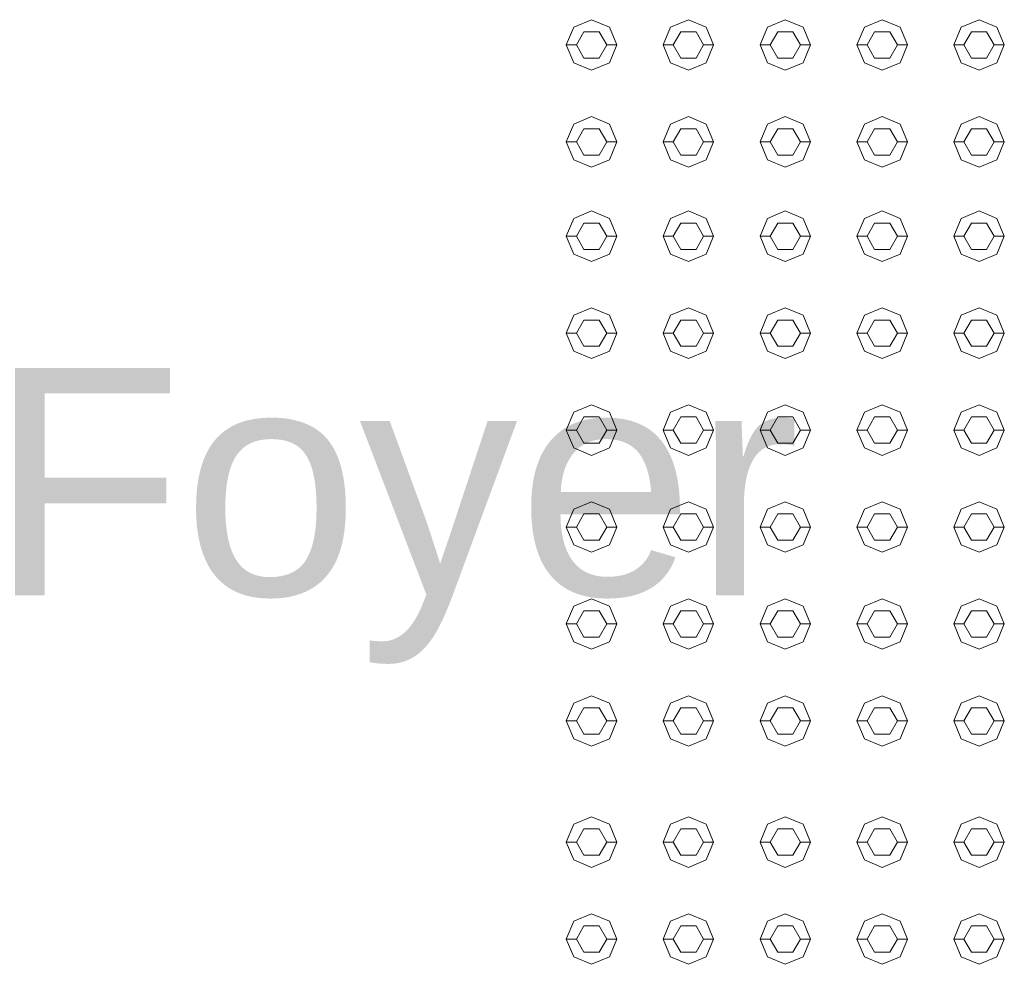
# Model space of a CAD drawing. Header units: millimetres. Extents: x -261 to 187, y -214 to 106.
# Tile 605 of 656: x -215.549 to -215.06, y 11.765 to 12.234. Entities that reach past the tile are written whole.
import ezdxf

# ---------------------------------------------------------------- set-up
doc = ezdxf.new("R2010")
doc.units = ezdxf.units.MM
doc.header["$LTSCALE"] = 0.005
doc.header["$MEASUREMENT"] = 0
doc.linetypes.add('NULL', pattern=[0])
doc.layers.add('Ambiente-Textos', color=9, linetype='Continuous', lineweight=5)
doc.layers.add('IFC-Elemento construtivo genérico-Contorno', color=9, linetype='Continuous', lineweight=5)
doc.styles.add('Arial', font='arial.ttf')

msp = doc.modelspace()

# ---------------------------------------------------------------- linework, layer by layer
at = {"layer": 'IFC-Elemento construtivo genérico-Contorno', "lineweight": 5}
for p, q in [((-215.27729, 12.22106), (-215.27362, 12.22991)), ((-215.27362, 12.22991), (-215.26476, 12.23358)), ((-215.26476, 12.23358), (-215.25591, 12.22991)), ((-215.25591, 12.22991), (-215.25224, 12.22106)), ((-215.22919, 12.22106), (-215.22553, 12.22991)), ((-215.22553, 12.22991), (-215.21667, 12.23358)), ((-215.21667, 12.23358), (-215.20782, 12.22991)), ((-215.20782, 12.22991), (-215.20415, 12.22106)), ((-215.1811, 12.22106), (-215.17744, 12.22991)), ((-215.17744, 12.22991), (-215.16858, 12.23358)), ((-215.16858, 12.23358), (-215.15972, 12.22991)), ((-215.15972, 12.22991), (-215.15606, 12.22106)), ((-215.13301, 12.22106), (-215.12934, 12.22991)), ((-215.12934, 12.22991), (-215.12049, 12.23358)), ((-215.12049, 12.23358), (-215.11163, 12.22991)), ((-215.11163, 12.22991), (-215.10796, 12.22106)), ((-215.08492, 12.22106), (-215.08125, 12.22991)), ((-215.08125, 12.22991), (-215.0724, 12.23358)), ((-215.0724, 12.23358), (-215.06354, 12.22991)), ((-215.06354, 12.22991), (-215.05987, 12.22106)), ((-215.27228, 12.22106), (-215.26852, 12.22757)), ((-215.26852, 12.22757), (-215.26101, 12.22757)), ((-215.26101, 12.22757), (-215.25725, 12.22106)), ((-215.22418, 12.22106), (-215.22043, 12.22757)), ((-215.22043, 12.22757), (-215.21291, 12.22757)), ((-215.21291, 12.22757), (-215.20916, 12.22106)), ((-215.17609, 12.22106), (-215.17234, 12.22757)), ((-215.17234, 12.22757), (-215.16482, 12.22757)), ((-215.16482, 12.22757), (-215.16107, 12.22106)), ((-215.128, 12.22106), (-215.12425, 12.22757)), ((-215.12425, 12.22757), (-215.11673, 12.22757)), ((-215.11673, 12.22757), (-215.11297, 12.22106)), ((-215.07991, 12.22106), (-215.07615, 12.22757)), ((-215.07615, 12.22757), (-215.06864, 12.22757)), ((-215.06864, 12.22757), (-215.06488, 12.22106)), ((-215.27729, 12.22106), (-215.27228, 12.22106)), ((-215.27729, 12.22106), (-215.27362, 12.2122)), ((-215.27228, 12.22106), (-215.26852, 12.21455)), ((-215.26101, 12.21455), (-215.25725, 12.22106)), ((-215.25725, 12.22106), (-215.25224, 12.22106)), ((-215.25591, 12.2122), (-215.25224, 12.22106)), ((-215.22919, 12.22106), (-215.22418, 12.22106)), ((-215.22919, 12.22106), (-215.22553, 12.2122)), ((-215.22418, 12.22106), (-215.22043, 12.21455)), ((-215.21291, 12.21455), (-215.20916, 12.22106)), ((-215.20916, 12.22106), (-215.20415, 12.22106)), ((-215.20782, 12.2122), (-215.20415, 12.22106)), ((-215.1811, 12.22106), (-215.17609, 12.22106)), ((-215.1811, 12.22106), (-215.17744, 12.2122)), ((-215.17609, 12.22106), (-215.17234, 12.21455)), ((-215.16482, 12.21455), (-215.16107, 12.22106)), ((-215.16107, 12.22106), (-215.15606, 12.22106)), ((-215.15972, 12.2122), (-215.15606, 12.22106)), ((-215.13301, 12.22106), (-215.128, 12.22106)), ((-215.13301, 12.22106), (-215.12934, 12.2122)), ((-215.128, 12.22106), (-215.12425, 12.21455)), ((-215.11673, 12.21455), (-215.11297, 12.22106)), ((-215.11297, 12.22106), (-215.10796, 12.22106)), ((-215.11163, 12.2122), (-215.10796, 12.22106)), ((-215.08492, 12.22106), (-215.07991, 12.22106)), ((-215.08492, 12.22106), (-215.08125, 12.2122)), ((-215.07991, 12.22106), (-215.07615, 12.21455)), ((-215.06864, 12.21455), (-215.06488, 12.22106)), ((-215.06488, 12.22106), (-215.05987, 12.22106)), ((-215.06354, 12.2122), (-215.05987, 12.22106)), ((-215.26852, 12.21455), (-215.26101, 12.21455)), ((-215.22043, 12.21455), (-215.21291, 12.21455)), ((-215.17234, 12.21455), (-215.16482, 12.21455)), ((-215.12425, 12.21455), (-215.11673, 12.21455)), ((-215.07615, 12.21455), (-215.06864, 12.21455)), ((-215.27362, 12.2122), (-215.26476, 12.20854)), ((-215.26476, 12.20854), (-215.25591, 12.2122)), ((-215.22553, 12.2122), (-215.21667, 12.20854)), ((-215.21667, 12.20854), (-215.20782, 12.2122)), ((-215.17744, 12.2122), (-215.16858, 12.20854)), ((-215.16858, 12.20854), (-215.15972, 12.2122)), ((-215.12934, 12.2122), (-215.12049, 12.20854)), ((-215.12049, 12.20854), (-215.11163, 12.2122)), ((-215.08125, 12.2122), (-215.0724, 12.20854)), ((-215.0724, 12.20854), (-215.06354, 12.2122)), ((-215.27362, 12.18182), (-215.26476, 12.18549)), ((-215.26476, 12.18549), (-215.25591, 12.18182)), ((-215.22553, 12.18182), (-215.21667, 12.18549)), ((-215.21667, 12.18549), (-215.20782, 12.18182)), ((-215.17744, 12.18182), (-215.16858, 12.18549)), ((-215.16858, 12.18549), (-215.15972, 12.18182)), ((-215.12934, 12.18182), (-215.12049, 12.18549)), ((-215.12049, 12.18549), (-215.11163, 12.18182)), ((-215.08125, 12.18182), (-215.0724, 12.18549)), ((-215.0724, 12.18549), (-215.06354, 12.18182)), ((-215.27729, 12.17297), (-215.27362, 12.18182)), ((-215.25591, 12.18182), (-215.25224, 12.17297)), ((-215.22919, 12.17297), (-215.22553, 12.18182)), ((-215.20782, 12.18182), (-215.20415, 12.17297)), ((-215.1811, 12.17297), (-215.17744, 12.18182)), ((-215.15972, 12.18182), (-215.15606, 12.17297)), ((-215.13301, 12.17297), (-215.12934, 12.18182)), ((-215.11163, 12.18182), (-215.10796, 12.17297)), ((-215.08492, 12.17297), (-215.08125, 12.18182)), ((-215.06354, 12.18182), (-215.05987, 12.17297)), ((-215.27228, 12.17297), (-215.26852, 12.17947)), ((-215.26852, 12.17947), (-215.26101, 12.17947)), ((-215.26101, 12.17947), (-215.25725, 12.17297)), ((-215.22418, 12.17297), (-215.22043, 12.17947)), ((-215.22043, 12.17947), (-215.21291, 12.17947)), ((-215.21291, 12.17947), (-215.20916, 12.17297)), ((-215.17609, 12.17297), (-215.17234, 12.17947)), ((-215.17234, 12.17947), (-215.16482, 12.17947)), ((-215.16482, 12.17947), (-215.16107, 12.17297)), ((-215.128, 12.17297), (-215.12425, 12.17947)), ((-215.12425, 12.17947), (-215.11673, 12.17947)), ((-215.11673, 12.17947), (-215.11297, 12.17297)), ((-215.07991, 12.17297), (-215.07615, 12.17947)), ((-215.07615, 12.17947), (-215.06864, 12.17947)), ((-215.06864, 12.17947), (-215.06488, 12.17297)), ((-215.27729, 12.17297), (-215.27228, 12.17297)), ((-215.27729, 12.17297), (-215.27362, 12.16411)), ((-215.27228, 12.17297), (-215.26852, 12.16646)), ((-215.26101, 12.16646), (-215.25725, 12.17297)), ((-215.25725, 12.17297), (-215.25224, 12.17297)), ((-215.25591, 12.16411), (-215.25224, 12.17297)), ((-215.22919, 12.17297), (-215.22418, 12.17297)), ((-215.22919, 12.17297), (-215.22553, 12.16411)), ((-215.22418, 12.17297), (-215.22043, 12.16646)), ((-215.21291, 12.16646), (-215.20916, 12.17297)), ((-215.20916, 12.17297), (-215.20415, 12.17297)), ((-215.20782, 12.16411), (-215.20415, 12.17297)), ((-215.1811, 12.17297), (-215.17609, 12.17297)), ((-215.1811, 12.17297), (-215.17744, 12.16411)), ((-215.17609, 12.17297), (-215.17234, 12.16646)), ((-215.16482, 12.16646), (-215.16107, 12.17297)), ((-215.16107, 12.17297), (-215.15606, 12.17297)), ((-215.15972, 12.16411), (-215.15606, 12.17297)), ((-215.13301, 12.17297), (-215.128, 12.17297)), ((-215.13301, 12.17297), (-215.12934, 12.16411)), ((-215.128, 12.17297), (-215.12425, 12.16646)), ((-215.11673, 12.16646), (-215.11297, 12.17297)), ((-215.11297, 12.17297), (-215.10796, 12.17297)), ((-215.11163, 12.16411), (-215.10796, 12.17297)), ((-215.08492, 12.17297), (-215.07991, 12.17297)), ((-215.08492, 12.17297), (-215.08125, 12.16411)), ((-215.07991, 12.17297), (-215.07615, 12.16646)), ((-215.06864, 12.16646), (-215.06488, 12.17297)), ((-215.06488, 12.17297), (-215.05987, 12.17297)), ((-215.06354, 12.16411), (-215.05987, 12.17297)), ((-215.26852, 12.16646), (-215.26101, 12.16646)), ((-215.22043, 12.16646), (-215.21291, 12.16646)), ((-215.17234, 12.16646), (-215.16482, 12.16646)), ((-215.12425, 12.16646), (-215.11673, 12.16646)), ((-215.07615, 12.16646), (-215.06864, 12.16646)), ((-215.27362, 12.16411), (-215.26476, 12.16044)), ((-215.26476, 12.16044), (-215.25591, 12.16411)), ((-215.22553, 12.16411), (-215.21667, 12.16044)), ((-215.21667, 12.16044), (-215.20782, 12.16411)), ((-215.17744, 12.16411), (-215.16858, 12.16044)), ((-215.16858, 12.16044), (-215.15972, 12.16411)), ((-215.12934, 12.16411), (-215.12049, 12.16044)), ((-215.12049, 12.16044), (-215.11163, 12.16411)), ((-215.08125, 12.16411), (-215.0724, 12.16044)), ((-215.0724, 12.16044), (-215.06354, 12.16411)), ((-215.27362, 12.13502), (-215.26476, 12.13869)), ((-215.26476, 12.13869), (-215.25591, 12.13502)), ((-215.22553, 12.13502), (-215.21667, 12.13869)), ((-215.21667, 12.13869), (-215.20782, 12.13502)), ((-215.17744, 12.13502), (-215.16858, 12.13869)), ((-215.16858, 12.13869), (-215.15972, 12.13502)), ((-215.12934, 12.13502), (-215.12049, 12.13869)), ((-215.12049, 12.13869), (-215.11163, 12.13502)), ((-215.08125, 12.13502), (-215.0724, 12.13869)), ((-215.0724, 12.13869), (-215.06354, 12.13502)), ((-215.27729, 12.12617), (-215.27362, 12.13502)), ((-215.27228, 12.12617), (-215.26852, 12.13267)), ((-215.26852, 12.13267), (-215.26101, 12.13267)), ((-215.26101, 12.13267), (-215.25725, 12.12617)), ((-215.25591, 12.13502), (-215.25224, 12.12617)), ((-215.22919, 12.12617), (-215.22553, 12.13502)), ((-215.22418, 12.12617), (-215.22043, 12.13267)), ((-215.22043, 12.13267), (-215.21291, 12.13267)), ((-215.21291, 12.13267), (-215.20916, 12.12617)), ((-215.20782, 12.13502), (-215.20415, 12.12617)), ((-215.1811, 12.12617), (-215.17744, 12.13502)), ((-215.17609, 12.12617), (-215.17234, 12.13267)), ((-215.17234, 12.13267), (-215.16482, 12.13267)), ((-215.16482, 12.13267), (-215.16107, 12.12617)), ((-215.15972, 12.13502), (-215.15606, 12.12617)), ((-215.13301, 12.12617), (-215.12934, 12.13502)), ((-215.128, 12.12617), (-215.12425, 12.13267)), ((-215.12425, 12.13267), (-215.11673, 12.13267)), ((-215.11673, 12.13267), (-215.11297, 12.12617)), ((-215.11163, 12.13502), (-215.10796, 12.12617)), ((-215.08492, 12.12617), (-215.08125, 12.13502)), ((-215.07991, 12.12617), (-215.07615, 12.13267)), ((-215.07615, 12.13267), (-215.06864, 12.13267)), ((-215.06864, 12.13267), (-215.06488, 12.12617)), ((-215.06354, 12.13502), (-215.05987, 12.12617)), ((-215.27729, 12.12617), (-215.27228, 12.12617)), ((-215.27729, 12.12617), (-215.27362, 12.11731)), ((-215.27228, 12.12617), (-215.26852, 12.11966)), ((-215.26101, 12.11966), (-215.25725, 12.12617)), ((-215.25725, 12.12617), (-215.25224, 12.12617)), ((-215.25591, 12.11731), (-215.25224, 12.12617)), ((-215.22919, 12.12617), (-215.22418, 12.12617)), ((-215.22919, 12.12617), (-215.22553, 12.11731)), ((-215.22418, 12.12617), (-215.22043, 12.11966)), ((-215.21291, 12.11966), (-215.20916, 12.12617)), ((-215.20916, 12.12617), (-215.20415, 12.12617)), ((-215.20782, 12.11731), (-215.20415, 12.12617)), ((-215.1811, 12.12617), (-215.17609, 12.12617)), ((-215.1811, 12.12617), (-215.17744, 12.11731)), ((-215.17609, 12.12617), (-215.17234, 12.11966)), ((-215.16482, 12.11966), (-215.16107, 12.12617)), ((-215.16107, 12.12617), (-215.15606, 12.12617)), ((-215.15972, 12.11731), (-215.15606, 12.12617)), ((-215.13301, 12.12617), (-215.128, 12.12617)), ((-215.13301, 12.12617), (-215.12934, 12.11731)), ((-215.128, 12.12617), (-215.12425, 12.11966)), ((-215.11673, 12.11966), (-215.11297, 12.12617)), ((-215.11297, 12.12617), (-215.10796, 12.12617)), ((-215.11163, 12.11731), (-215.10796, 12.12617)), ((-215.08492, 12.12617), (-215.07991, 12.12617)), ((-215.08492, 12.12617), (-215.08125, 12.11731)), ((-215.07991, 12.12617), (-215.07615, 12.11966)), ((-215.06864, 12.11966), (-215.06488, 12.12617)), ((-215.06488, 12.12617), (-215.05987, 12.12617)), ((-215.06354, 12.11731), (-215.05987, 12.12617)), ((-215.27362, 12.11731), (-215.26476, 12.11364)), ((-215.26852, 12.11966), (-215.26101, 12.11966)), ((-215.26476, 12.11364), (-215.25591, 12.11731)), ((-215.22553, 12.11731), (-215.21667, 12.11364)), ((-215.22043, 12.11966), (-215.21291, 12.11966)), ((-215.21667, 12.11364), (-215.20782, 12.11731)), ((-215.17744, 12.11731), (-215.16858, 12.11364)), ((-215.17234, 12.11966), (-215.16482, 12.11966)), ((-215.16858, 12.11364), (-215.15972, 12.11731)), ((-215.12934, 12.11731), (-215.12049, 12.11364)), ((-215.12425, 12.11966), (-215.11673, 12.11966)), ((-215.12049, 12.11364), (-215.11163, 12.11731)), ((-215.08125, 12.11731), (-215.0724, 12.11364)), ((-215.07615, 12.11966), (-215.06864, 12.11966)), ((-215.0724, 12.11364), (-215.06354, 12.11731)), ((-215.27362, 12.08693), (-215.26476, 12.0906)), ((-215.26476, 12.0906), (-215.25591, 12.08693)), ((-215.22553, 12.08693), (-215.21667, 12.0906)), ((-215.21667, 12.0906), (-215.20782, 12.08693)), ((-215.17744, 12.08693), (-215.16858, 12.0906)), ((-215.16858, 12.0906), (-215.15972, 12.08693)), ((-215.12934, 12.08693), (-215.12049, 12.0906)), ((-215.12049, 12.0906), (-215.11163, 12.08693)), ((-215.08125, 12.08693), (-215.0724, 12.0906)), ((-215.0724, 12.0906), (-215.06354, 12.08693)), ((-215.27729, 12.07808), (-215.27362, 12.08693)), ((-215.27228, 12.07808), (-215.26852, 12.08458)), ((-215.26852, 12.08458), (-215.26101, 12.08458)), ((-215.26101, 12.08458), (-215.25725, 12.07808)), ((-215.25591, 12.08693), (-215.25224, 12.07808)), ((-215.22919, 12.07808), (-215.22553, 12.08693)), ((-215.22418, 12.07808), (-215.22043, 12.08458)), ((-215.22043, 12.08458), (-215.21291, 12.08458)), ((-215.21291, 12.08458), (-215.20916, 12.07808)), ((-215.20782, 12.08693), (-215.20415, 12.07808)), ((-215.1811, 12.07808), (-215.17744, 12.08693)), ((-215.17609, 12.07808), (-215.17234, 12.08458)), ((-215.17234, 12.08458), (-215.16482, 12.08458)), ((-215.16482, 12.08458), (-215.16107, 12.07808)), ((-215.15972, 12.08693), (-215.15606, 12.07808)), ((-215.13301, 12.07808), (-215.12934, 12.08693)), ((-215.128, 12.07808), (-215.12425, 12.08458)), ((-215.12425, 12.08458), (-215.11673, 12.08458)), ((-215.11673, 12.08458), (-215.11297, 12.07808)), ((-215.11163, 12.08693), (-215.10796, 12.07808)), ((-215.08492, 12.07808), (-215.08125, 12.08693)), ((-215.07991, 12.07808), (-215.07615, 12.08458)), ((-215.07615, 12.08458), (-215.06864, 12.08458)), ((-215.06864, 12.08458), (-215.06488, 12.07808)), ((-215.06354, 12.08693), (-215.05987, 12.07808)), ((-215.27729, 12.07808), (-215.27228, 12.07808)), ((-215.27729, 12.07808), (-215.27362, 12.06922)), ((-215.27228, 12.07808), (-215.26852, 12.07157)), ((-215.26101, 12.07157), (-215.25725, 12.07808)), ((-215.25725, 12.07808), (-215.25224, 12.07808)), ((-215.25591, 12.06922), (-215.25224, 12.07808)), ((-215.22919, 12.07808), (-215.22418, 12.07808)), ((-215.22919, 12.07808), (-215.22553, 12.06922)), ((-215.22418, 12.07808), (-215.22043, 12.07157)), ((-215.21291, 12.07157), (-215.20916, 12.07808)), ((-215.20916, 12.07808), (-215.20415, 12.07808)), ((-215.20782, 12.06922), (-215.20415, 12.07808)), ((-215.1811, 12.07808), (-215.17609, 12.07808)), ((-215.1811, 12.07808), (-215.17744, 12.06922)), ((-215.17609, 12.07808), (-215.17234, 12.07157)), ((-215.16482, 12.07157), (-215.16107, 12.07808)), ((-215.16107, 12.07808), (-215.15606, 12.07808)), ((-215.15972, 12.06922), (-215.15606, 12.07808)), ((-215.13301, 12.07808), (-215.128, 12.07808)), ((-215.13301, 12.07808), (-215.12934, 12.06922)), ((-215.128, 12.07808), (-215.12425, 12.07157)), ((-215.11673, 12.07157), (-215.11297, 12.07808)), ((-215.11297, 12.07808), (-215.10796, 12.07808)), ((-215.11163, 12.06922), (-215.10796, 12.07808)), ((-215.08492, 12.07808), (-215.07991, 12.07808)), ((-215.08492, 12.07808), (-215.08125, 12.06922)), ((-215.07991, 12.07808), (-215.07615, 12.07157)), ((-215.06864, 12.07157), (-215.06488, 12.07808)), ((-215.06488, 12.07808), (-215.05987, 12.07808)), ((-215.06354, 12.06922), (-215.05987, 12.07808)), ((-215.27362, 12.06922), (-215.26476, 12.06555)), ((-215.26852, 12.07157), (-215.26101, 12.07157)), ((-215.26476, 12.06555), (-215.25591, 12.06922)), ((-215.22553, 12.06922), (-215.21667, 12.06555)), ((-215.22043, 12.07157), (-215.21291, 12.07157)), ((-215.21667, 12.06555), (-215.20782, 12.06922)), ((-215.17744, 12.06922), (-215.16858, 12.06555)), ((-215.17234, 12.07157), (-215.16482, 12.07157)), ((-215.16858, 12.06555), (-215.15972, 12.06922)), ((-215.12934, 12.06922), (-215.12049, 12.06555)), ((-215.12425, 12.07157), (-215.11673, 12.07157)), ((-215.12049, 12.06555), (-215.11163, 12.06922)), ((-215.08125, 12.06922), (-215.0724, 12.06555)), ((-215.07615, 12.07157), (-215.06864, 12.07157)), ((-215.0724, 12.06555), (-215.06354, 12.06922)), ((-215.27729, 12.02998), (-215.27362, 12.03884)), ((-215.27362, 12.03884), (-215.26476, 12.04251)), ((-215.26476, 12.04251), (-215.25591, 12.03884)), ((-215.25591, 12.03884), (-215.25224, 12.02998)), ((-215.22919, 12.02998), (-215.22553, 12.03884)), ((-215.22553, 12.03884), (-215.21667, 12.04251)), ((-215.21667, 12.04251), (-215.20782, 12.03884)), ((-215.20782, 12.03884), (-215.20415, 12.02998)), ((-215.1811, 12.02998), (-215.17744, 12.03884)), ((-215.17744, 12.03884), (-215.16858, 12.04251)), ((-215.16858, 12.04251), (-215.15972, 12.03884)), ((-215.15972, 12.03884), (-215.15606, 12.02998)), ((-215.13301, 12.02998), (-215.12934, 12.03884)), ((-215.12934, 12.03884), (-215.12049, 12.04251)), ((-215.12049, 12.04251), (-215.11163, 12.03884)), ((-215.11163, 12.03884), (-215.10796, 12.02998)), ((-215.08492, 12.02998), (-215.08125, 12.03884)), ((-215.08125, 12.03884), (-215.0724, 12.04251)), ((-215.0724, 12.04251), (-215.06354, 12.03884)), ((-215.06354, 12.03884), (-215.05987, 12.02998)), ((-215.27228, 12.02998), (-215.26852, 12.03649)), ((-215.26852, 12.03649), (-215.26101, 12.03649)), ((-215.26101, 12.03649), (-215.25725, 12.02998)), ((-215.22418, 12.02998), (-215.22043, 12.03649)), ((-215.22043, 12.03649), (-215.21291, 12.03649)), ((-215.21291, 12.03649), (-215.20916, 12.02998)), ((-215.17609, 12.02998), (-215.17234, 12.03649)), ((-215.17234, 12.03649), (-215.16482, 12.03649)), ((-215.16482, 12.03649), (-215.16107, 12.02998)), ((-215.128, 12.02998), (-215.12425, 12.03649)), ((-215.12425, 12.03649), (-215.11673, 12.03649)), ((-215.11673, 12.03649), (-215.11297, 12.02998)), ((-215.07991, 12.02998), (-215.07615, 12.03649)), ((-215.07615, 12.03649), (-215.06864, 12.03649)), ((-215.06864, 12.03649), (-215.06488, 12.02998)), ((-215.27729, 12.02998), (-215.27228, 12.02998)), ((-215.27729, 12.02998), (-215.27362, 12.02113)), ((-215.27228, 12.02998), (-215.26852, 12.02348)), ((-215.26101, 12.02348), (-215.25725, 12.02998)), ((-215.25725, 12.02998), (-215.25224, 12.02998)), ((-215.25591, 12.02113), (-215.25224, 12.02998)), ((-215.22919, 12.02998), (-215.22418, 12.02998)), ((-215.22919, 12.02998), (-215.22553, 12.02113)), ((-215.22418, 12.02998), (-215.22043, 12.02348)), ((-215.21291, 12.02348), (-215.20916, 12.02998)), ((-215.20916, 12.02998), (-215.20415, 12.02998)), ((-215.20782, 12.02113), (-215.20415, 12.02998)), ((-215.1811, 12.02998), (-215.17609, 12.02998)), ((-215.1811, 12.02998), (-215.17744, 12.02113)), ((-215.17609, 12.02998), (-215.17234, 12.02348)), ((-215.16482, 12.02348), (-215.16107, 12.02998)), ((-215.16107, 12.02998), (-215.15606, 12.02998)), ((-215.15972, 12.02113), (-215.15606, 12.02998)), ((-215.13301, 12.02998), (-215.128, 12.02998)), ((-215.13301, 12.02998), (-215.12934, 12.02113)), ((-215.128, 12.02998), (-215.12425, 12.02348)), ((-215.11673, 12.02348), (-215.11297, 12.02998)), ((-215.11297, 12.02998), (-215.10796, 12.02998)), ((-215.11163, 12.02113), (-215.10796, 12.02998)), ((-215.08492, 12.02998), (-215.07991, 12.02998)), ((-215.08492, 12.02998), (-215.08125, 12.02113)), ((-215.07991, 12.02998), (-215.07615, 12.02348)), ((-215.06864, 12.02348), (-215.06488, 12.02998)), ((-215.06488, 12.02998), (-215.05987, 12.02998)), ((-215.06354, 12.02113), (-215.05987, 12.02998)), ((-215.27362, 12.02113), (-215.26476, 12.01746)), ((-215.26852, 12.02348), (-215.26101, 12.02348)), ((-215.26476, 12.01746), (-215.25591, 12.02113)), ((-215.22553, 12.02113), (-215.21667, 12.01746)), ((-215.22043, 12.02348), (-215.21291, 12.02348)), ((-215.21667, 12.01746), (-215.20782, 12.02113)), ((-215.17744, 12.02113), (-215.16858, 12.01746)), ((-215.17234, 12.02348), (-215.16482, 12.02348)), ((-215.16858, 12.01746), (-215.15972, 12.02113)), ((-215.12934, 12.02113), (-215.12049, 12.01746)), ((-215.12425, 12.02348), (-215.11673, 12.02348)), ((-215.12049, 12.01746), (-215.11163, 12.02113)), ((-215.08125, 12.02113), (-215.0724, 12.01746)), ((-215.07615, 12.02348), (-215.06864, 12.02348)), ((-215.0724, 12.01746), (-215.06354, 12.02113)), ((-215.27362, 11.99075), (-215.26476, 11.99442)), ((-215.26476, 11.99442), (-215.25591, 11.99075)), ((-215.22553, 11.99075), (-215.21667, 11.99442)), ((-215.21667, 11.99442), (-215.20782, 11.99075)), ((-215.17744, 11.99075), (-215.16858, 11.99442)), ((-215.16858, 11.99442), (-215.15972, 11.99075)), ((-215.12934, 11.99075), (-215.12049, 11.99442)), ((-215.12049, 11.99442), (-215.11163, 11.99075)), ((-215.08125, 11.99075), (-215.0724, 11.99442)), ((-215.0724, 11.99442), (-215.06354, 11.99075)), ((-215.27729, 11.98189), (-215.27362, 11.99075)), ((-215.25591, 11.99075), (-215.25224, 11.98189)), ((-215.22919, 11.98189), (-215.22553, 11.99075)), ((-215.20782, 11.99075), (-215.20415, 11.98189)), ((-215.1811, 11.98189), (-215.17744, 11.99075)), ((-215.15972, 11.99075), (-215.15606, 11.98189)), ((-215.13301, 11.98189), (-215.12934, 11.99075)), ((-215.11163, 11.99075), (-215.10796, 11.98189)), ((-215.08492, 11.98189), (-215.08125, 11.99075)), ((-215.06354, 11.99075), (-215.05987, 11.98189)), ((-215.27228, 11.98189), (-215.26852, 11.9884)), ((-215.26852, 11.9884), (-215.26101, 11.9884)), ((-215.26101, 11.9884), (-215.25725, 11.98189)), ((-215.22418, 11.98189), (-215.22043, 11.9884)), ((-215.22043, 11.9884), (-215.21291, 11.9884)), ((-215.21291, 11.9884), (-215.20916, 11.98189)), ((-215.17609, 11.98189), (-215.17234, 11.9884)), ((-215.17234, 11.9884), (-215.16482, 11.9884)), ((-215.16482, 11.9884), (-215.16107, 11.98189)), ((-215.128, 11.98189), (-215.12425, 11.9884)), ((-215.12425, 11.9884), (-215.11673, 11.9884)), ((-215.11673, 11.9884), (-215.11297, 11.98189)), ((-215.07991, 11.98189), (-215.07615, 11.9884)), ((-215.07615, 11.9884), (-215.06864, 11.9884)), ((-215.06864, 11.9884), (-215.06488, 11.98189)), ((-215.27729, 11.98189), (-215.27228, 11.98189)), ((-215.27729, 11.98189), (-215.27362, 11.97304)), ((-215.27228, 11.98189), (-215.26852, 11.97539)), ((-215.26101, 11.97539), (-215.25725, 11.98189)), ((-215.25725, 11.98189), (-215.25224, 11.98189)), ((-215.25591, 11.97304), (-215.25224, 11.98189)), ((-215.22919, 11.98189), (-215.22418, 11.98189)), ((-215.22919, 11.98189), (-215.22553, 11.97304)), ((-215.22418, 11.98189), (-215.22043, 11.97539)), ((-215.21291, 11.97539), (-215.20916, 11.98189)), ((-215.20916, 11.98189), (-215.20415, 11.98189)), ((-215.20782, 11.97304), (-215.20415, 11.98189)), ((-215.1811, 11.98189), (-215.17609, 11.98189)), ((-215.1811, 11.98189), (-215.17744, 11.97304)), ((-215.17609, 11.98189), (-215.17234, 11.97539)), ((-215.16482, 11.97539), (-215.16107, 11.98189)), ((-215.16107, 11.98189), (-215.15606, 11.98189)), ((-215.15972, 11.97304), (-215.15606, 11.98189)), ((-215.13301, 11.98189), (-215.128, 11.98189)), ((-215.13301, 11.98189), (-215.12934, 11.97304)), ((-215.128, 11.98189), (-215.12425, 11.97539)), ((-215.11673, 11.97539), (-215.11297, 11.98189)), ((-215.11297, 11.98189), (-215.10796, 11.98189)), ((-215.11163, 11.97304), (-215.10796, 11.98189)), ((-215.08492, 11.98189), (-215.07991, 11.98189)), ((-215.08492, 11.98189), (-215.08125, 11.97304)), ((-215.07991, 11.98189), (-215.07615, 11.97539)), ((-215.06864, 11.97539), (-215.06488, 11.98189)), ((-215.06488, 11.98189), (-215.05987, 11.98189)), ((-215.06354, 11.97304), (-215.05987, 11.98189)), ((-215.26852, 11.97539), (-215.26101, 11.97539)), ((-215.22043, 11.97539), (-215.21291, 11.97539)), ((-215.17234, 11.97539), (-215.16482, 11.97539)), ((-215.12425, 11.97539), (-215.11673, 11.97539)), ((-215.07615, 11.97539), (-215.06864, 11.97539)), ((-215.27362, 11.97304), (-215.26476, 11.96937)), ((-215.26476, 11.96937), (-215.25591, 11.97304)), ((-215.22553, 11.97304), (-215.21667, 11.96937)), ((-215.21667, 11.96937), (-215.20782, 11.97304)), ((-215.17744, 11.97304), (-215.16858, 11.96937)), ((-215.16858, 11.96937), (-215.15972, 11.97304)), ((-215.12934, 11.97304), (-215.12049, 11.96937)), ((-215.12049, 11.96937), (-215.11163, 11.97304)), ((-215.08125, 11.97304), (-215.0724, 11.96937)), ((-215.0724, 11.96937), (-215.06354, 11.97304)), ((-215.27362, 11.94266), (-215.26476, 11.94632)), ((-215.26476, 11.94632), (-215.25591, 11.94266)), ((-215.22553, 11.94266), (-215.21667, 11.94632)), ((-215.21667, 11.94632), (-215.20782, 11.94266)), ((-215.17744, 11.94266), (-215.16858, 11.94632)), ((-215.16858, 11.94632), (-215.15972, 11.94266)), ((-215.12934, 11.94266), (-215.12049, 11.94632)), ((-215.12049, 11.94632), (-215.11163, 11.94266)), ((-215.08125, 11.94266), (-215.0724, 11.94632)), ((-215.0724, 11.94632), (-215.06354, 11.94266)), ((-215.27729, 11.9338), (-215.27362, 11.94266)), ((-215.25591, 11.94266), (-215.25224, 11.9338)), ((-215.22919, 11.9338), (-215.22553, 11.94266)), ((-215.20782, 11.94266), (-215.20415, 11.9338)), ((-215.1811, 11.9338), (-215.17744, 11.94266)), ((-215.15972, 11.94266), (-215.15606, 11.9338)), ((-215.13301, 11.9338), (-215.12934, 11.94266)), ((-215.11163, 11.94266), (-215.10796, 11.9338)), ((-215.08492, 11.9338), (-215.08125, 11.94266)), ((-215.06354, 11.94266), (-215.05987, 11.9338)), ((-215.27228, 11.9338), (-215.26852, 11.94031)), ((-215.26852, 11.94031), (-215.26101, 11.94031)), ((-215.26101, 11.94031), (-215.25725, 11.9338)), ((-215.22418, 11.9338), (-215.22043, 11.94031)), ((-215.22043, 11.94031), (-215.21291, 11.94031)), ((-215.21291, 11.94031), (-215.20916, 11.9338)), ((-215.17609, 11.9338), (-215.17234, 11.94031)), ((-215.17234, 11.94031), (-215.16482, 11.94031)), ((-215.16482, 11.94031), (-215.16107, 11.9338)), ((-215.128, 11.9338), (-215.12425, 11.94031)), ((-215.12425, 11.94031), (-215.11673, 11.94031)), ((-215.11673, 11.94031), (-215.11297, 11.9338)), ((-215.07991, 11.9338), (-215.07615, 11.94031)), ((-215.07615, 11.94031), (-215.06864, 11.94031)), ((-215.06864, 11.94031), (-215.06488, 11.9338)), ((-215.27729, 11.9338), (-215.27228, 11.9338)), ((-215.27729, 11.9338), (-215.27362, 11.92494)), ((-215.27228, 11.9338), (-215.26852, 11.92729)), ((-215.26101, 11.92729), (-215.25725, 11.9338)), ((-215.25725, 11.9338), (-215.25224, 11.9338)), ((-215.25591, 11.92494), (-215.25224, 11.9338)), ((-215.22919, 11.9338), (-215.22418, 11.9338)), ((-215.22919, 11.9338), (-215.22553, 11.92494)), ((-215.22418, 11.9338), (-215.22043, 11.92729)), ((-215.21291, 11.92729), (-215.20916, 11.9338)), ((-215.20916, 11.9338), (-215.20415, 11.9338)), ((-215.20782, 11.92494), (-215.20415, 11.9338)), ((-215.1811, 11.9338), (-215.17609, 11.9338)), ((-215.1811, 11.9338), (-215.17744, 11.92494)), ((-215.17609, 11.9338), (-215.17234, 11.92729)), ((-215.16482, 11.92729), (-215.16107, 11.9338)), ((-215.16107, 11.9338), (-215.15606, 11.9338)), ((-215.15972, 11.92494), (-215.15606, 11.9338)), ((-215.13301, 11.9338), (-215.128, 11.9338)), ((-215.13301, 11.9338), (-215.12934, 11.92494)), ((-215.128, 11.9338), (-215.12425, 11.92729)), ((-215.11673, 11.92729), (-215.11297, 11.9338)), ((-215.11297, 11.9338), (-215.10796, 11.9338)), ((-215.11163, 11.92494), (-215.10796, 11.9338)), ((-215.08492, 11.9338), (-215.07991, 11.9338)), ((-215.08492, 11.9338), (-215.08125, 11.92494)), ((-215.07991, 11.9338), (-215.07615, 11.92729)), ((-215.06864, 11.92729), (-215.06488, 11.9338)), ((-215.06488, 11.9338), (-215.05987, 11.9338)), ((-215.06354, 11.92494), (-215.05987, 11.9338)), ((-215.26852, 11.92729), (-215.26101, 11.92729)), ((-215.22043, 11.92729), (-215.21291, 11.92729)), ((-215.17234, 11.92729), (-215.16482, 11.92729)), ((-215.12425, 11.92729), (-215.11673, 11.92729)), ((-215.07615, 11.92729), (-215.06864, 11.92729)), ((-215.27362, 11.92494), (-215.26476, 11.92127)), ((-215.26476, 11.92127), (-215.25591, 11.92494)), ((-215.22553, 11.92494), (-215.21667, 11.92127)), ((-215.21667, 11.92127), (-215.20782, 11.92494)), ((-215.17744, 11.92494), (-215.16858, 11.92127)), ((-215.16858, 11.92127), (-215.15972, 11.92494)), ((-215.12934, 11.92494), (-215.12049, 11.92127)), ((-215.12049, 11.92127), (-215.11163, 11.92494)), ((-215.08125, 11.92494), (-215.0724, 11.92127)), ((-215.0724, 11.92127), (-215.06354, 11.92494)), ((-215.27362, 11.89456), (-215.26476, 11.89823)), ((-215.26476, 11.89823), (-215.25591, 11.89456)), ((-215.22553, 11.89456), (-215.21667, 11.89823)), ((-215.21667, 11.89823), (-215.20782, 11.89456)), ((-215.17744, 11.89456), (-215.16858, 11.89823)), ((-215.16858, 11.89823), (-215.15972, 11.89456)), ((-215.12934, 11.89456), (-215.12049, 11.89823)), ((-215.12049, 11.89823), (-215.11163, 11.89456)), ((-215.08125, 11.89456), (-215.0724, 11.89823)), ((-215.0724, 11.89823), (-215.06354, 11.89456)), ((-215.27729, 11.88571), (-215.27362, 11.89456)), ((-215.27228, 11.88571), (-215.26852, 11.89222)), ((-215.26852, 11.89222), (-215.26101, 11.89222)), ((-215.26101, 11.89222), (-215.25725, 11.88571)), ((-215.25591, 11.89456), (-215.25224, 11.88571)), ((-215.22919, 11.88571), (-215.22553, 11.89456)), ((-215.22418, 11.88571), (-215.22043, 11.89222)), ((-215.22043, 11.89222), (-215.21291, 11.89222)), ((-215.21291, 11.89222), (-215.20916, 11.88571)), ((-215.20782, 11.89456), (-215.20415, 11.88571)), ((-215.1811, 11.88571), (-215.17744, 11.89456)), ((-215.17609, 11.88571), (-215.17234, 11.89222)), ((-215.17234, 11.89222), (-215.16482, 11.89222)), ((-215.16482, 11.89222), (-215.16107, 11.88571)), ((-215.15972, 11.89456), (-215.15606, 11.88571)), ((-215.13301, 11.88571), (-215.12934, 11.89456)), ((-215.128, 11.88571), (-215.12425, 11.89222)), ((-215.12425, 11.89222), (-215.11673, 11.89222)), ((-215.11673, 11.89222), (-215.11297, 11.88571)), ((-215.11163, 11.89456), (-215.10796, 11.88571)), ((-215.08492, 11.88571), (-215.08125, 11.89456)), ((-215.07991, 11.88571), (-215.07615, 11.89222)), ((-215.07615, 11.89222), (-215.06864, 11.89222)), ((-215.06864, 11.89222), (-215.06488, 11.88571)), ((-215.06354, 11.89456), (-215.05987, 11.88571)), ((-215.27729, 11.88571), (-215.27228, 11.88571)), ((-215.27729, 11.88571), (-215.27362, 11.87685)), ((-215.27228, 11.88571), (-215.26852, 11.8792)), ((-215.26101, 11.8792), (-215.25725, 11.88571)), ((-215.25725, 11.88571), (-215.25224, 11.88571)), ((-215.25591, 11.87685), (-215.25224, 11.88571)), ((-215.22919, 11.88571), (-215.22418, 11.88571)), ((-215.22919, 11.88571), (-215.22553, 11.87685)), ((-215.22418, 11.88571), (-215.22043, 11.8792)), ((-215.21291, 11.8792), (-215.20916, 11.88571)), ((-215.20916, 11.88571), (-215.20415, 11.88571)), ((-215.20782, 11.87685), (-215.20415, 11.88571)), ((-215.1811, 11.88571), (-215.17609, 11.88571)), ((-215.1811, 11.88571), (-215.17744, 11.87685)), ((-215.17609, 11.88571), (-215.17234, 11.8792)), ((-215.16482, 11.8792), (-215.16107, 11.88571)), ((-215.16107, 11.88571), (-215.15606, 11.88571)), ((-215.15972, 11.87685), (-215.15606, 11.88571)), ((-215.13301, 11.88571), (-215.128, 11.88571)), ((-215.13301, 11.88571), (-215.12934, 11.87685)), ((-215.128, 11.88571), (-215.12425, 11.8792)), ((-215.11673, 11.8792), (-215.11297, 11.88571)), ((-215.11297, 11.88571), (-215.10796, 11.88571)), ((-215.11163, 11.87685), (-215.10796, 11.88571)), ((-215.08492, 11.88571), (-215.07991, 11.88571)), ((-215.08492, 11.88571), (-215.08125, 11.87685)), ((-215.07991, 11.88571), (-215.07615, 11.8792)), ((-215.06864, 11.8792), (-215.06488, 11.88571)), ((-215.06488, 11.88571), (-215.05987, 11.88571)), ((-215.06354, 11.87685), (-215.05987, 11.88571)), ((-215.26852, 11.8792), (-215.26101, 11.8792)), ((-215.22043, 11.8792), (-215.21291, 11.8792)), ((-215.17234, 11.8792), (-215.16482, 11.8792)), ((-215.12425, 11.8792), (-215.11673, 11.8792)), ((-215.07615, 11.8792), (-215.06864, 11.8792)), ((-215.27362, 11.87685), (-215.26476, 11.87319)), ((-215.26476, 11.87319), (-215.25591, 11.87685)), ((-215.22553, 11.87685), (-215.21667, 11.87319)), ((-215.21667, 11.87319), (-215.20782, 11.87685)), ((-215.17744, 11.87685), (-215.16858, 11.87319)), ((-215.16858, 11.87319), (-215.15972, 11.87685)), ((-215.12934, 11.87685), (-215.12049, 11.87319)), ((-215.12049, 11.87319), (-215.11163, 11.87685)), ((-215.08125, 11.87685), (-215.0724, 11.87319)), ((-215.0724, 11.87319), (-215.06354, 11.87685)), ((-215.27362, 11.83445), (-215.26476, 11.83812)), ((-215.26476, 11.83812), (-215.25591, 11.83445)), ((-215.22553, 11.83445), (-215.21667, 11.83812)), ((-215.21667, 11.83812), (-215.20782, 11.83445)), ((-215.17744, 11.83445), (-215.16858, 11.83812)), ((-215.16858, 11.83812), (-215.15972, 11.83445)), ((-215.12934, 11.83445), (-215.12049, 11.83812)), ((-215.12049, 11.83812), (-215.11163, 11.83445)), ((-215.08125, 11.83445), (-215.0724, 11.83812)), ((-215.0724, 11.83812), (-215.06354, 11.83445)), ((-215.27729, 11.82559), (-215.27362, 11.83445)), ((-215.25591, 11.83445), (-215.25224, 11.82559)), ((-215.22919, 11.82559), (-215.22553, 11.83445)), ((-215.20782, 11.83445), (-215.20415, 11.82559)), ((-215.1811, 11.82559), (-215.17744, 11.83445)), ((-215.15972, 11.83445), (-215.15606, 11.82559)), ((-215.13301, 11.82559), (-215.12934, 11.83445)), ((-215.11163, 11.83445), (-215.10796, 11.82559)), ((-215.08492, 11.82559), (-215.08125, 11.83445)), ((-215.06354, 11.83445), (-215.05987, 11.82559)), ((-215.27228, 11.82559), (-215.26852, 11.8321)), ((-215.26852, 11.8321), (-215.26101, 11.8321)), ((-215.26101, 11.8321), (-215.25725, 11.82559)), ((-215.22418, 11.82559), (-215.22043, 11.8321)), ((-215.22043, 11.8321), (-215.21291, 11.8321)), ((-215.21291, 11.8321), (-215.20916, 11.82559)), ((-215.17609, 11.82559), (-215.17234, 11.8321)), ((-215.17234, 11.8321), (-215.16482, 11.8321)), ((-215.16482, 11.8321), (-215.16107, 11.82559)), ((-215.128, 11.82559), (-215.12425, 11.8321)), ((-215.12425, 11.8321), (-215.11673, 11.8321)), ((-215.11673, 11.8321), (-215.11297, 11.82559)), ((-215.07991, 11.82559), (-215.07615, 11.8321)), ((-215.07615, 11.8321), (-215.06864, 11.8321)), ((-215.06864, 11.8321), (-215.06488, 11.82559)), ((-215.27729, 11.82559), (-215.27228, 11.82559)), ((-215.27729, 11.82559), (-215.27362, 11.81674)), ((-215.27228, 11.82559), (-215.26852, 11.81909)), ((-215.26101, 11.81909), (-215.25725, 11.82559)), ((-215.25725, 11.82559), (-215.25224, 11.82559)), ((-215.25591, 11.81674), (-215.25224, 11.82559)), ((-215.22919, 11.82559), (-215.22418, 11.82559)), ((-215.22919, 11.82559), (-215.22553, 11.81674)), ((-215.22418, 11.82559), (-215.22043, 11.81909)), ((-215.21291, 11.81909), (-215.20916, 11.82559)), ((-215.20916, 11.82559), (-215.20415, 11.82559)), ((-215.20782, 11.81674), (-215.20415, 11.82559)), ((-215.1811, 11.82559), (-215.17609, 11.82559)), ((-215.1811, 11.82559), (-215.17744, 11.81674)), ((-215.17609, 11.82559), (-215.17234, 11.81909)), ((-215.16482, 11.81909), (-215.16107, 11.82559)), ((-215.16107, 11.82559), (-215.15606, 11.82559)), ((-215.15972, 11.81674), (-215.15606, 11.82559)), ((-215.13301, 11.82559), (-215.128, 11.82559)), ((-215.13301, 11.82559), (-215.12934, 11.81674)), ((-215.128, 11.82559), (-215.12425, 11.81909)), ((-215.11673, 11.81909), (-215.11297, 11.82559)), ((-215.11297, 11.82559), (-215.10796, 11.82559)), ((-215.11163, 11.81674), (-215.10796, 11.82559)), ((-215.08492, 11.82559), (-215.07991, 11.82559)), ((-215.08492, 11.82559), (-215.08125, 11.81674)), ((-215.07991, 11.82559), (-215.07615, 11.81909)), ((-215.06864, 11.81909), (-215.06488, 11.82559)), ((-215.06488, 11.82559), (-215.05987, 11.82559)), ((-215.06354, 11.81674), (-215.05987, 11.82559)), ((-215.26852, 11.81909), (-215.26101, 11.81909)), ((-215.22043, 11.81909), (-215.21291, 11.81909)), ((-215.17234, 11.81909), (-215.16482, 11.81909)), ((-215.12425, 11.81909), (-215.11673, 11.81909)), ((-215.07615, 11.81909), (-215.06864, 11.81909)), ((-215.27362, 11.81674), (-215.26476, 11.81307)), ((-215.26476, 11.81307), (-215.25591, 11.81674)), ((-215.22553, 11.81674), (-215.21667, 11.81307)), ((-215.21667, 11.81307), (-215.20782, 11.81674)), ((-215.17744, 11.81674), (-215.16858, 11.81307)), ((-215.16858, 11.81307), (-215.15972, 11.81674)), ((-215.12934, 11.81674), (-215.12049, 11.81307)), ((-215.12049, 11.81307), (-215.11163, 11.81674)), ((-215.08125, 11.81674), (-215.0724, 11.81307)), ((-215.0724, 11.81307), (-215.06354, 11.81674)), ((-215.27362, 11.78636), (-215.26476, 11.79003)), ((-215.26476, 11.79003), (-215.25591, 11.78636)), ((-215.22553, 11.78636), (-215.21667, 11.79003)), ((-215.21667, 11.79003), (-215.20782, 11.78636)), ((-215.17744, 11.78636), (-215.16858, 11.79003)), ((-215.16858, 11.79003), (-215.15972, 11.78636)), ((-215.12934, 11.78636), (-215.12049, 11.79003)), ((-215.12049, 11.79003), (-215.11163, 11.78636)), ((-215.08125, 11.78636), (-215.0724, 11.79003)), ((-215.0724, 11.79003), (-215.06354, 11.78636)), ((-215.27729, 11.77751), (-215.27362, 11.78636)), ((-215.25591, 11.78636), (-215.25224, 11.77751)), ((-215.22919, 11.77751), (-215.22553, 11.78636)), ((-215.20782, 11.78636), (-215.20415, 11.77751)), ((-215.1811, 11.77751), (-215.17744, 11.78636)), ((-215.15972, 11.78636), (-215.15606, 11.77751)), ((-215.13301, 11.77751), (-215.12934, 11.78636)), ((-215.11163, 11.78636), (-215.10796, 11.77751)), ((-215.08492, 11.77751), (-215.08125, 11.78636)), ((-215.06354, 11.78636), (-215.05987, 11.77751)), ((-215.27228, 11.77751), (-215.26852, 11.78401)), ((-215.26852, 11.78401), (-215.26101, 11.78401)), ((-215.26101, 11.78401), (-215.25725, 11.77751)), ((-215.22418, 11.77751), (-215.22043, 11.78401)), ((-215.22043, 11.78401), (-215.21291, 11.78401)), ((-215.21291, 11.78401), (-215.20916, 11.77751)), ((-215.17609, 11.77751), (-215.17234, 11.78401)), ((-215.17234, 11.78401), (-215.16482, 11.78401)), ((-215.16482, 11.78401), (-215.16107, 11.77751)), ((-215.128, 11.77751), (-215.12425, 11.78401)), ((-215.12425, 11.78401), (-215.11673, 11.78401)), ((-215.11673, 11.78401), (-215.11297, 11.77751)), ((-215.07991, 11.77751), (-215.07615, 11.78401)), ((-215.07615, 11.78401), (-215.06864, 11.78401)), ((-215.06864, 11.78401), (-215.06488, 11.77751)), ((-215.27729, 11.77751), (-215.27228, 11.77751)), ((-215.27729, 11.77751), (-215.27362, 11.76865)), ((-215.27228, 11.77751), (-215.26852, 11.77099)), ((-215.26101, 11.77099), (-215.25725, 11.77751)), ((-215.25725, 11.77751), (-215.25224, 11.77751)), ((-215.25591, 11.76865), (-215.25224, 11.77751)), ((-215.22919, 11.77751), (-215.22418, 11.77751)), ((-215.22919, 11.77751), (-215.22553, 11.76865)), ((-215.22418, 11.77751), (-215.22043, 11.77099)), ((-215.21291, 11.77099), (-215.20916, 11.77751)), ((-215.20916, 11.77751), (-215.20415, 11.77751)), ((-215.20782, 11.76865), (-215.20415, 11.77751)), ((-215.1811, 11.77751), (-215.17609, 11.77751)), ((-215.1811, 11.77751), (-215.17744, 11.76865)), ((-215.17609, 11.77751), (-215.17234, 11.77099)), ((-215.16482, 11.77099), (-215.16107, 11.77751)), ((-215.16107, 11.77751), (-215.15606, 11.77751)), ((-215.15972, 11.76865), (-215.15606, 11.77751)), ((-215.13301, 11.77751), (-215.128, 11.77751)), ((-215.13301, 11.77751), (-215.12934, 11.76865)), ((-215.128, 11.77751), (-215.12425, 11.77099)), ((-215.11673, 11.77099), (-215.11297, 11.77751)), ((-215.11297, 11.77751), (-215.10796, 11.77751)), ((-215.11163, 11.76865), (-215.10796, 11.77751)), ((-215.08492, 11.77751), (-215.07991, 11.77751)), ((-215.08492, 11.77751), (-215.08125, 11.76865)), ((-215.07991, 11.77751), (-215.07615, 11.77099)), ((-215.06864, 11.77099), (-215.06488, 11.77751)), ((-215.06488, 11.77751), (-215.05987, 11.77751)), ((-215.06354, 11.76865), (-215.05987, 11.77751)), ((-215.26852, 11.77099), (-215.26101, 11.77099)), ((-215.22043, 11.77099), (-215.21291, 11.77099)), ((-215.17234, 11.77099), (-215.16482, 11.77099)), ((-215.12425, 11.77099), (-215.11673, 11.77099)), ((-215.07615, 11.77099), (-215.06864, 11.77099)), ((-215.27362, 11.76865), (-215.26476, 11.76498)), ((-215.26476, 11.76498), (-215.25591, 11.76865)), ((-215.22553, 11.76865), (-215.21667, 11.76498)), ((-215.21667, 11.76498), (-215.20782, 11.76865)), ((-215.17744, 11.76865), (-215.16858, 11.76498)), ((-215.16858, 11.76498), (-215.15972, 11.76865)), ((-215.12934, 11.76865), (-215.12049, 11.76498)), ((-215.12049, 11.76498), (-215.11163, 11.76865)), ((-215.08125, 11.76865), (-215.0724, 11.76498)), ((-215.0724, 11.76498), (-215.06354, 11.76865))]:
    msp.add_line(p, q, dxfattribs=at)

# ---------------------------------------------------------------- texts
at = {"layer": 'Ambiente-Textos', "linetype": 'NULL', "lineweight": 5, "insert": (-215.36265, 11.91402), "char_height": 0.112715, "width": 0.8350391, "attachment_point": 8, "line_spacing_factor": 0.9, "style": 'Arial'}
msp.add_mtext('Foyer', dxfattribs=at)

doc.saveas('drawing.dxf')
